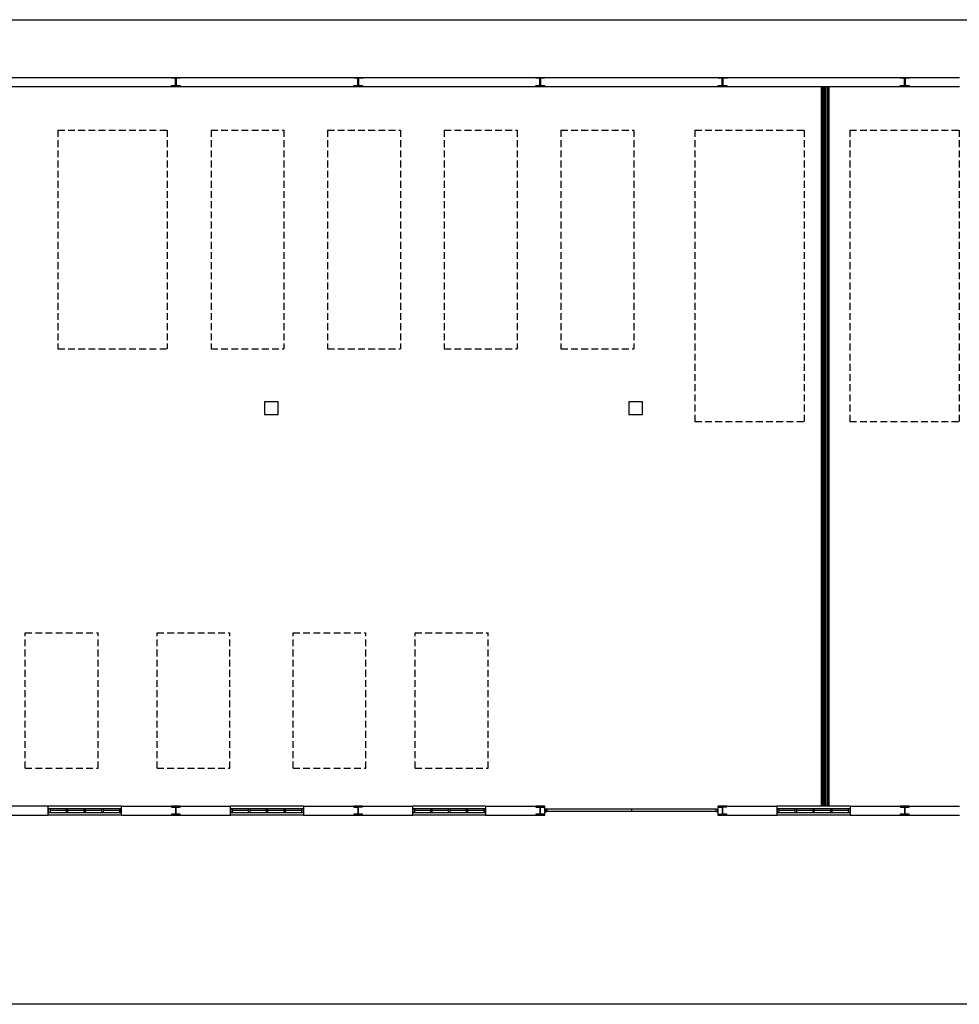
# Model space of a CAD drawing. Header units: millimetres. Extents: x -559 to 10735, y -2326 to 222.
# Tile 513 of 656: x 3990 to 4129, y -872 to -726. Entities that reach past the tile are written whole.
import ezdxf

# ---------------------------------------------------------------- set-up
doc = ezdxf.new("R2010")
doc.units = ezdxf.units.MM
doc.header["$LTSCALE"] = 4
doc.linetypes.add('HIDDEN', pattern=[0.375, 0.25, -0.125])
for name, color, linetype in [('Extremos da Area Total', 253, 'Continuous'), ('Modificaçoes da Planta Baixa', 255, 'Continuous'), ('Planta Baixa', 251, 'Continuous')]:
    doc.layers.add(name, color=color, linetype=linetype)

# ---------------------------------------------------------------- blocks, each defined once
blk = doc.blocks.new('AUW01D3S-flat-23-flat-1')
at = {"color": 9}
for p, q in [((0, 0.125), (-2, 0.125)), ((0, -0.125), (-2, -0.125))]:
    blk.add_line(p, q, dxfattribs=at)
blk = doc.blocks.new('AUD18D1S-flat-53-flat-1')
at = {"color": 9}
for p, q in [((-2, -0.125), (-2, 0.125)), ((0, 0.125), (0, -0.125))]:
    blk.add_line(p, q, dxfattribs=at)
blk = doc.blocks.new('AUD19D1S-flat-53-flat-1')
at = {"color": 9}
for p, q in [((-2, 0), (-2, 0)), ((0, 0), (0, 0))]:
    blk.add_line(p, q, dxfattribs=at)
blk = doc.blocks.new('AUD37D1S-flat-157-flat-1')
at = {"color": 9}
for p, q in [((-0.05, 0.05), (-0.05, -0.05)), ((0, 0.05), (-0.05, 0.05)), ((0, -0.05), (0, 0.05)), ((-0.05, -0.05), (0, -0.05))]:
    blk.add_line(p, q, dxfattribs=at)
at = {"color": 9, "width": 0.5, "flags": 3}
for p in [(-0.05, 0), (-0.05, -0.05)]:
    blk.add_attdef('JAMBPT', p, '', height=0.01, rotation=180, dxfattribs=at)
at = {"color": 9, "oblique": 36.8699, "width": 1.25, "flags": 3}
for p in [(-0.05, 0.05), (-0.05, 0), (-0.05, -0.05)]:
    blk.add_attdef('JAMBPT', p, '', height=0.00632, rotation=243.4349, dxfattribs=at)
blk = doc.blocks.new('AUD37D1S-flat-156-flat-1')
at = {"color": 9}
for p, q in [((0, -0.05), (0, 0.05)), ((0, 0.05), (0.05, 0.05)), ((0.05, 0.05), (0.05, -0.05)), ((0.05, -0.05), (0, -0.05))]:
    blk.add_line(p, q, dxfattribs=at)
at = {"color": 9, "text_generation_flag": 4, "width": 1.25, "flags": 3}
for p in [(0.05, 0.05), (0.05, 0), (0.05, -0.05)]:
    blk.add_attdef('JAMBPT', p, '', height=0.00632, rotation=296.5651, dxfattribs=at)
at = {"color": 9, "text_generation_flag": 4, "width": 0.5, "flags": 3}
for p in [(0.05, 0), (0.05, -0.05)]:
    blk.add_attdef('JAMBPT', p, '', height=0.01, dxfattribs=at)
blk = doc.blocks.new('AUD40D1S-flat-46-flat-1')
at = {"color": 9}
for p, q in [((-1, 0.05), (-1, -0.05)), ((1, 0.05), (-1, 0.05)), ((1, -0.05), (1, 0.05)), ((-1, -0.05), (1, -0.05))]:
    blk.add_line(p, q, dxfattribs=at)
blk = doc.blocks.new('AUD40D1S-flat-45-flat-1')
at = {"color": 9}
for p, q in [((-1, 0.05), (-1, -0.05)), ((1, 0.05), (-1, 0.05)), ((1, -0.05), (1, 0.05)), ((-1, -0.05), (1, -0.05))]:
    blk.add_line(p, q, dxfattribs=at)
blk = doc.blocks.new('AUD37D1S-flat-155-flat-1')
at = {"color": 9}
for p, q in [((-0.05, 0.05), (-0.05, -0.05)), ((0, 0.05), (-0.05, 0.05)), ((0, -0.05), (0, 0.05)), ((-0.05, -0.05), (0, -0.05))]:
    blk.add_line(p, q, dxfattribs=at)
at = {"color": 9, "width": 0.5, "flags": 3}
for p in [(-0.05, 0), (-0.05, -0.05)]:
    blk.add_attdef('JAMBPT', p, '', height=0.01, rotation=180, dxfattribs=at)
at = {"color": 9, "oblique": 36.8699, "width": 1.25, "flags": 3}
for p in [(-0.05, 0.05), (-0.05, 0), (-0.05, -0.05)]:
    blk.add_attdef('JAMBPT', p, '', height=0.00632, rotation=243.4349, dxfattribs=at)
blk = doc.blocks.new('AUD37D1S-flat-154-flat-1')
at = {"color": 9}
for p, q in [((-0.05, 0.05), (-0.05, -0.05)), ((0, 0.05), (-0.05, 0.05)), ((0, -0.05), (0, 0.05)), ((-0.05, -0.05), (0, -0.05))]:
    blk.add_line(p, q, dxfattribs=at)
at = {"color": 9, "width": 0.5, "flags": 3}
for p in [(-0.05, 0), (-0.05, -0.05)]:
    blk.add_attdef('JAMBPT', p, '', height=0.01, rotation=180, dxfattribs=at)
at = {"color": 9, "oblique": 36.8699, "width": 1.25, "flags": 3}
for p in [(-0.05, 0.05), (-0.05, 0), (-0.05, -0.05)]:
    blk.add_attdef('JAMBPT', p, '', height=0.00632, rotation=243.4349, dxfattribs=at)
blk = doc.blocks.new('AUD37D1S-flat-153-flat-1')
at = {"color": 9}
for p, q in [((-0.05, 0.05), (-0.05, -0.05)), ((0, 0.05), (-0.05, 0.05)), ((0, -0.05), (0, 0.05)), ((-0.05, -0.05), (0, -0.05))]:
    blk.add_line(p, q, dxfattribs=at)
at = {"color": 9, "width": 0.5, "flags": 3}
for p in [(-0.05, 0), (-0.05, -0.05)]:
    blk.add_attdef('JAMBPT', p, '', height=0.01, rotation=180, dxfattribs=at)
at = {"color": 9, "oblique": 36.8699, "width": 1.25, "flags": 3}
for p in [(-0.05, 0.05), (-0.05, 0), (-0.05, -0.05)]:
    blk.add_attdef('JAMBPT', p, '', height=0.00632, rotation=243.4349, dxfattribs=at)
blk = doc.blocks.new('AUW01D1S-flat-72-flat-1')
at = {"color": 9}
blk.add_line((0.21875, 0), (-0.21875, 0), dxfattribs=at)
blk = doc.blocks.new('AUW01D1S-flat-71-flat-1')
at = {"color": 9}
blk.add_line((0.21875, 0), (-0.21875, 0), dxfattribs=at)
blk = doc.blocks.new('AUW01D1S-flat-70-flat-1')
at = {"color": 9}
blk.add_line((0.21875, 0), (-0.21875, 0), dxfattribs=at)
blk = doc.blocks.new('AUW01D1S-flat-69-flat-1')
at = {"color": 9}
blk.add_line((0.21875, 0), (-0.21875, 0), dxfattribs=at)
blk = doc.blocks.new('AUW01D3S-flat-22-flat-1')
at = {"color": 9}
for p, q in [((0, 0.125), (-2, 0.125)), ((0, -0.125), (-2, -0.125))]:
    blk.add_line(p, q, dxfattribs=at)
blk = doc.blocks.new('AUD18D1S-flat-52-flat-1')
at = {"color": 9}
for p, q in [((-2, -0.125), (-2, 0.125)), ((0, 0.125), (0, -0.125))]:
    blk.add_line(p, q, dxfattribs=at)
blk = doc.blocks.new('AUD19D1S-flat-52-flat-1')
at = {"color": 9}
for p, q in [((-2, 0), (-2, 0)), ((0, 0), (0, 0))]:
    blk.add_line(p, q, dxfattribs=at)
blk = doc.blocks.new('AUD37D1S-flat-152-flat-1')
at = {"color": 9}
for p, q in [((-0.05, 0.05), (-0.05, -0.05)), ((0, 0.05), (-0.05, 0.05)), ((0, -0.05), (0, 0.05)), ((-0.05, -0.05), (0, -0.05))]:
    blk.add_line(p, q, dxfattribs=at)
at = {"color": 9, "width": 0.5, "flags": 3}
for p in [(-0.05, 0), (-0.05, -0.05)]:
    blk.add_attdef('JAMBPT', p, '', height=0.01, rotation=180, dxfattribs=at)
at = {"color": 9, "oblique": 36.8699, "width": 1.25, "flags": 3}
for p in [(-0.05, 0.05), (-0.05, 0), (-0.05, -0.05)]:
    blk.add_attdef('JAMBPT', p, '', height=0.00632, rotation=243.4349, dxfattribs=at)
blk = doc.blocks.new('AUD37D1S-flat-151-flat-1')
at = {"color": 9}
for p, q in [((0, -0.05), (0, 0.05)), ((0, 0.05), (0.05, 0.05)), ((0.05, 0.05), (0.05, -0.05)), ((0.05, -0.05), (0, -0.05))]:
    blk.add_line(p, q, dxfattribs=at)
at = {"color": 9, "text_generation_flag": 4, "width": 1.25, "flags": 3}
for p in [(0.05, 0.05), (0.05, 0), (0.05, -0.05)]:
    blk.add_attdef('JAMBPT', p, '', height=0.00632, rotation=296.5651, dxfattribs=at)
at = {"color": 9, "text_generation_flag": 4, "width": 0.5, "flags": 3}
for p in [(0.05, 0), (0.05, -0.05)]:
    blk.add_attdef('JAMBPT', p, '', height=0.01, dxfattribs=at)
blk = doc.blocks.new('AUD40D1S-flat-44-flat-1')
at = {"color": 9}
for p, q in [((-1, 0.05), (-1, -0.05)), ((1, 0.05), (-1, 0.05)), ((1, -0.05), (1, 0.05)), ((-1, -0.05), (1, -0.05))]:
    blk.add_line(p, q, dxfattribs=at)
blk = doc.blocks.new('AUD40D1S-flat-43-flat-1')
at = {"color": 9}
for p, q in [((-1, 0.05), (-1, -0.05)), ((1, 0.05), (-1, 0.05)), ((1, -0.05), (1, 0.05)), ((-1, -0.05), (1, -0.05))]:
    blk.add_line(p, q, dxfattribs=at)
blk = doc.blocks.new('AUD37D1S-flat-150-flat-1')
at = {"color": 9}
for p, q in [((-0.05, 0.05), (-0.05, -0.05)), ((0, 0.05), (-0.05, 0.05)), ((0, -0.05), (0, 0.05)), ((-0.05, -0.05), (0, -0.05))]:
    blk.add_line(p, q, dxfattribs=at)
at = {"color": 9, "width": 0.5, "flags": 3}
for p in [(-0.05, 0), (-0.05, -0.05)]:
    blk.add_attdef('JAMBPT', p, '', height=0.01, rotation=180, dxfattribs=at)
at = {"color": 9, "oblique": 36.8699, "width": 1.25, "flags": 3}
for p in [(-0.05, 0.05), (-0.05, 0), (-0.05, -0.05)]:
    blk.add_attdef('JAMBPT', p, '', height=0.00632, rotation=243.4349, dxfattribs=at)
blk = doc.blocks.new('AUD37D1S-flat-149-flat-1')
at = {"color": 9}
for p, q in [((-0.05, 0.05), (-0.05, -0.05)), ((0, 0.05), (-0.05, 0.05)), ((0, -0.05), (0, 0.05)), ((-0.05, -0.05), (0, -0.05))]:
    blk.add_line(p, q, dxfattribs=at)
at = {"color": 9, "width": 0.5, "flags": 3}
for p in [(-0.05, 0), (-0.05, -0.05)]:
    blk.add_attdef('JAMBPT', p, '', height=0.01, rotation=180, dxfattribs=at)
at = {"color": 9, "oblique": 36.8699, "width": 1.25, "flags": 3}
for p in [(-0.05, 0.05), (-0.05, 0), (-0.05, -0.05)]:
    blk.add_attdef('JAMBPT', p, '', height=0.00632, rotation=243.4349, dxfattribs=at)
blk = doc.blocks.new('AUD37D1S-flat-148-flat-1')
at = {"color": 9}
for p, q in [((-0.05, 0.05), (-0.05, -0.05)), ((0, 0.05), (-0.05, 0.05)), ((0, -0.05), (0, 0.05)), ((-0.05, -0.05), (0, -0.05))]:
    blk.add_line(p, q, dxfattribs=at)
at = {"color": 9, "width": 0.5, "flags": 3}
for p in [(-0.05, 0), (-0.05, -0.05)]:
    blk.add_attdef('JAMBPT', p, '', height=0.01, rotation=180, dxfattribs=at)
at = {"color": 9, "oblique": 36.8699, "width": 1.25, "flags": 3}
for p in [(-0.05, 0.05), (-0.05, 0), (-0.05, -0.05)]:
    blk.add_attdef('JAMBPT', p, '', height=0.00632, rotation=243.4349, dxfattribs=at)
blk = doc.blocks.new('AUW01D1S-flat-68-flat-1')
at = {"color": 9}
blk.add_line((0.21875, 0), (-0.21875, 0), dxfattribs=at)
blk = doc.blocks.new('AUW01D1S-flat-67-flat-1')
at = {"color": 9}
blk.add_line((0.21875, 0), (-0.21875, 0), dxfattribs=at)
blk = doc.blocks.new('AUW01D1S-flat-66-flat-1')
at = {"color": 9}
blk.add_line((0.21875, 0), (-0.21875, 0), dxfattribs=at)
blk = doc.blocks.new('AUW01D1S-flat-65-flat-1')
at = {"color": 9}
blk.add_line((0.21875, 0), (-0.21875, 0), dxfattribs=at)
blk = doc.blocks.new('AUW01D3S-flat-21-flat-1')
at = {"color": 9}
for p, q in [((0, 0.125), (-2, 0.125)), ((0, -0.125), (-2, -0.125))]:
    blk.add_line(p, q, dxfattribs=at)
blk = doc.blocks.new('AUD18D1S-flat-51-flat-1')
at = {"color": 9}
for p, q in [((-2, -0.125), (-2, 0.125)), ((0, 0.125), (0, -0.125))]:
    blk.add_line(p, q, dxfattribs=at)
blk = doc.blocks.new('AUD19D1S-flat-51-flat-1')
at = {"color": 9}
for p, q in [((-2, 0), (-2, 0)), ((0, 0), (0, 0))]:
    blk.add_line(p, q, dxfattribs=at)
blk = doc.blocks.new('AUD37D1S-flat-147-flat-1')
at = {"color": 9}
for p, q in [((-0.05, 0.05), (-0.05, -0.05)), ((0, 0.05), (-0.05, 0.05)), ((0, -0.05), (0, 0.05)), ((-0.05, -0.05), (0, -0.05))]:
    blk.add_line(p, q, dxfattribs=at)
at = {"color": 9, "width": 0.5, "flags": 3}
for p in [(-0.05, 0), (-0.05, -0.05)]:
    blk.add_attdef('JAMBPT', p, '', height=0.01, rotation=180, dxfattribs=at)
at = {"color": 9, "oblique": 36.8699, "width": 1.25, "flags": 3}
for p in [(-0.05, 0.05), (-0.05, 0), (-0.05, -0.05)]:
    blk.add_attdef('JAMBPT', p, '', height=0.00632, rotation=243.4349, dxfattribs=at)
blk = doc.blocks.new('AUD37D1S-flat-146-flat-1')
at = {"color": 9}
for p, q in [((0, -0.05), (0, 0.05)), ((0, 0.05), (0.05, 0.05)), ((0.05, 0.05), (0.05, -0.05)), ((0.05, -0.05), (0, -0.05))]:
    blk.add_line(p, q, dxfattribs=at)
at = {"color": 9, "text_generation_flag": 4, "width": 1.25, "flags": 3}
for p in [(0.05, 0.05), (0.05, 0), (0.05, -0.05)]:
    blk.add_attdef('JAMBPT', p, '', height=0.00632, rotation=296.5651, dxfattribs=at)
at = {"color": 9, "text_generation_flag": 4, "width": 0.5, "flags": 3}
for p in [(0.05, 0), (0.05, -0.05)]:
    blk.add_attdef('JAMBPT', p, '', height=0.01, dxfattribs=at)
blk = doc.blocks.new('AUD40D1S-flat-42-flat-1')
at = {"color": 9}
for p, q in [((-1, 0.05), (-1, -0.05)), ((1, 0.05), (-1, 0.05)), ((1, -0.05), (1, 0.05)), ((-1, -0.05), (1, -0.05))]:
    blk.add_line(p, q, dxfattribs=at)
blk = doc.blocks.new('AUD40D1S-flat-41-flat-1')
at = {"color": 9}
for p, q in [((-1, 0.05), (-1, -0.05)), ((1, 0.05), (-1, 0.05)), ((1, -0.05), (1, 0.05)), ((-1, -0.05), (1, -0.05))]:
    blk.add_line(p, q, dxfattribs=at)
blk = doc.blocks.new('AUD37D1S-flat-145-flat-1')
at = {"color": 9}
for p, q in [((-0.05, 0.05), (-0.05, -0.05)), ((0, 0.05), (-0.05, 0.05)), ((0, -0.05), (0, 0.05)), ((-0.05, -0.05), (0, -0.05))]:
    blk.add_line(p, q, dxfattribs=at)
at = {"color": 9, "width": 0.5, "flags": 3}
for p in [(-0.05, 0), (-0.05, -0.05)]:
    blk.add_attdef('JAMBPT', p, '', height=0.01, rotation=180, dxfattribs=at)
at = {"color": 9, "oblique": 36.8699, "width": 1.25, "flags": 3}
for p in [(-0.05, 0.05), (-0.05, 0), (-0.05, -0.05)]:
    blk.add_attdef('JAMBPT', p, '', height=0.00632, rotation=243.4349, dxfattribs=at)
blk = doc.blocks.new('AUD37D1S-flat-144-flat-1')
at = {"color": 9}
for p, q in [((-0.05, 0.05), (-0.05, -0.05)), ((0, 0.05), (-0.05, 0.05)), ((0, -0.05), (0, 0.05)), ((-0.05, -0.05), (0, -0.05))]:
    blk.add_line(p, q, dxfattribs=at)
at = {"color": 9, "width": 0.5, "flags": 3}
for p in [(-0.05, 0), (-0.05, -0.05)]:
    blk.add_attdef('JAMBPT', p, '', height=0.01, rotation=180, dxfattribs=at)
at = {"color": 9, "oblique": 36.8699, "width": 1.25, "flags": 3}
for p in [(-0.05, 0.05), (-0.05, 0), (-0.05, -0.05)]:
    blk.add_attdef('JAMBPT', p, '', height=0.00632, rotation=243.4349, dxfattribs=at)
blk = doc.blocks.new('AUD37D1S-flat-143-flat-1')
at = {"color": 9}
for p, q in [((-0.05, 0.05), (-0.05, -0.05)), ((0, 0.05), (-0.05, 0.05)), ((0, -0.05), (0, 0.05)), ((-0.05, -0.05), (0, -0.05))]:
    blk.add_line(p, q, dxfattribs=at)
at = {"color": 9, "width": 0.5, "flags": 3}
for p in [(-0.05, 0), (-0.05, -0.05)]:
    blk.add_attdef('JAMBPT', p, '', height=0.01, rotation=180, dxfattribs=at)
at = {"color": 9, "oblique": 36.8699, "width": 1.25, "flags": 3}
for p in [(-0.05, 0.05), (-0.05, 0), (-0.05, -0.05)]:
    blk.add_attdef('JAMBPT', p, '', height=0.00632, rotation=243.4349, dxfattribs=at)
blk = doc.blocks.new('AUW01D1S-flat-64-flat-1')
at = {"color": 9}
blk.add_line((0.21875, 0), (-0.21875, 0), dxfattribs=at)
blk = doc.blocks.new('AUW01D1S-flat-63-flat-1')
at = {"color": 9}
blk.add_line((0.21875, 0), (-0.21875, 0), dxfattribs=at)
blk = doc.blocks.new('AUW01D1S-flat-62-flat-1')
at = {"color": 9}
blk.add_line((0.21875, 0), (-0.21875, 0), dxfattribs=at)
blk = doc.blocks.new('AUW01D1S-flat-61-flat-1')
at = {"color": 9}
blk.add_line((0.21875, 0), (-0.21875, 0), dxfattribs=at)
blk = doc.blocks.new('AUW01D3S-flat-20-flat-1')
at = {"color": 9}
for p, q in [((0, 0.125), (-2, 0.125)), ((0, -0.125), (-2, -0.125))]:
    blk.add_line(p, q, dxfattribs=at)
blk = doc.blocks.new('AUD18D1S-flat-50-flat-1')
at = {"color": 9}
for p, q in [((-2, -0.125), (-2, 0.125)), ((0, 0.125), (0, -0.125))]:
    blk.add_line(p, q, dxfattribs=at)
blk = doc.blocks.new('AUD19D1S-flat-50-flat-1')
at = {"color": 9}
for p, q in [((-2, 0), (-2, 0)), ((0, 0), (0, 0))]:
    blk.add_line(p, q, dxfattribs=at)
blk = doc.blocks.new('AUD37D1S-flat-142-flat-1')
at = {"color": 9}
for p, q in [((-0.05, 0.05), (-0.05, -0.05)), ((0, 0.05), (-0.05, 0.05)), ((0, -0.05), (0, 0.05)), ((-0.05, -0.05), (0, -0.05))]:
    blk.add_line(p, q, dxfattribs=at)
at = {"color": 9, "width": 0.5, "flags": 3}
for p in [(-0.05, 0), (-0.05, -0.05)]:
    blk.add_attdef('JAMBPT', p, '', height=0.01, rotation=180, dxfattribs=at)
at = {"color": 9, "oblique": 36.8699, "width": 1.25, "flags": 3}
for p in [(-0.05, 0.05), (-0.05, 0), (-0.05, -0.05)]:
    blk.add_attdef('JAMBPT', p, '', height=0.00632, rotation=243.4349, dxfattribs=at)
blk = doc.blocks.new('AUD37D1S-flat-141-flat-1')
at = {"color": 9}
for p, q in [((0, -0.05), (0, 0.05)), ((0, 0.05), (0.05, 0.05)), ((0.05, 0.05), (0.05, -0.05)), ((0.05, -0.05), (0, -0.05))]:
    blk.add_line(p, q, dxfattribs=at)
at = {"color": 9, "text_generation_flag": 4, "width": 1.25, "flags": 3}
for p in [(0.05, 0.05), (0.05, 0), (0.05, -0.05)]:
    blk.add_attdef('JAMBPT', p, '', height=0.00632, rotation=296.5651, dxfattribs=at)
at = {"color": 9, "text_generation_flag": 4, "width": 0.5, "flags": 3}
for p in [(0.05, 0), (0.05, -0.05)]:
    blk.add_attdef('JAMBPT', p, '', height=0.01, dxfattribs=at)
blk = doc.blocks.new('AUD40D1S-flat-40-flat-1')
at = {"color": 9}
for p, q in [((-1, 0.05), (-1, -0.05)), ((1, 0.05), (-1, 0.05)), ((1, -0.05), (1, 0.05)), ((-1, -0.05), (1, -0.05))]:
    blk.add_line(p, q, dxfattribs=at)
blk = doc.blocks.new('AUD40D1S-flat-39-flat-1')
at = {"color": 9}
for p, q in [((-1, 0.05), (-1, -0.05)), ((1, 0.05), (-1, 0.05)), ((1, -0.05), (1, 0.05)), ((-1, -0.05), (1, -0.05))]:
    blk.add_line(p, q, dxfattribs=at)
blk = doc.blocks.new('AUD37D1S-flat-140-flat-1')
at = {"color": 9}
for p, q in [((-0.05, 0.05), (-0.05, -0.05)), ((0, 0.05), (-0.05, 0.05)), ((0, -0.05), (0, 0.05)), ((-0.05, -0.05), (0, -0.05))]:
    blk.add_line(p, q, dxfattribs=at)
at = {"color": 9, "width": 0.5, "flags": 3}
for p in [(-0.05, 0), (-0.05, -0.05)]:
    blk.add_attdef('JAMBPT', p, '', height=0.01, rotation=180, dxfattribs=at)
at = {"color": 9, "oblique": 36.8699, "width": 1.25, "flags": 3}
for p in [(-0.05, 0.05), (-0.05, 0), (-0.05, -0.05)]:
    blk.add_attdef('JAMBPT', p, '', height=0.00632, rotation=243.4349, dxfattribs=at)
blk = doc.blocks.new('AUD37D1S-flat-139-flat-1')
at = {"color": 9}
for p, q in [((-0.05, 0.05), (-0.05, -0.05)), ((0, 0.05), (-0.05, 0.05)), ((0, -0.05), (0, 0.05)), ((-0.05, -0.05), (0, -0.05))]:
    blk.add_line(p, q, dxfattribs=at)
at = {"color": 9, "width": 0.5, "flags": 3}
for p in [(-0.05, 0), (-0.05, -0.05)]:
    blk.add_attdef('JAMBPT', p, '', height=0.01, rotation=180, dxfattribs=at)
at = {"color": 9, "oblique": 36.8699, "width": 1.25, "flags": 3}
for p in [(-0.05, 0.05), (-0.05, 0), (-0.05, -0.05)]:
    blk.add_attdef('JAMBPT', p, '', height=0.00632, rotation=243.4349, dxfattribs=at)
blk = doc.blocks.new('AUD37D1S-flat-138-flat-1')
at = {"color": 9}
for p, q in [((-0.05, 0.05), (-0.05, -0.05)), ((0, 0.05), (-0.05, 0.05)), ((0, -0.05), (0, 0.05)), ((-0.05, -0.05), (0, -0.05))]:
    blk.add_line(p, q, dxfattribs=at)
at = {"color": 9, "width": 0.5, "flags": 3}
for p in [(-0.05, 0), (-0.05, -0.05)]:
    blk.add_attdef('JAMBPT', p, '', height=0.01, rotation=180, dxfattribs=at)
at = {"color": 9, "oblique": 36.8699, "width": 1.25, "flags": 3}
for p in [(-0.05, 0.05), (-0.05, 0), (-0.05, -0.05)]:
    blk.add_attdef('JAMBPT', p, '', height=0.00632, rotation=243.4349, dxfattribs=at)
blk = doc.blocks.new('AUW01D1S-flat-60-flat-1')
at = {"color": 9}
blk.add_line((0.21875, 0), (-0.21875, 0), dxfattribs=at)
blk = doc.blocks.new('AUW01D1S-flat-59-flat-1')
at = {"color": 9}
blk.add_line((0.21875, 0), (-0.21875, 0), dxfattribs=at)
blk = doc.blocks.new('AUW01D1S-flat-58-flat-1')
at = {"color": 9}
blk.add_line((0.21875, 0), (-0.21875, 0), dxfattribs=at)
blk = doc.blocks.new('AUW01D1S-flat-57-flat-1')
at = {"color": 9}
blk.add_line((0.21875, 0), (-0.21875, 0), dxfattribs=at)
blk = doc.blocks.new('AUD18D1S-flat-22-flat-1')
at = {"color": 9}
for p, q in [((0, -0.125), (0, 0.125)), ((4.75, 0.125), (4.75, -0.125))]:
    blk.add_line(p, q, dxfattribs=at)
blk = doc.blocks.new('AUD19D1S-flat-22-flat-1')
at = {"color": 9}
for p, q in [((0, 0), (0, 0)), ((4.75, 0), (4.75, 0))]:
    blk.add_line(p, q, dxfattribs=at)
blk = doc.blocks.new('AUD37D1S-flat-62-flat-1')
at = {"color": 9}
for p, q in [((0, 0.0375), (0, -0.0375)), ((0.05, 0.0375), (0, 0.0375)), ((0.05, -0.0375), (0.05, 0.0375)), ((0, -0.0375), (0.05, -0.0375))]:
    blk.add_line(p, q, dxfattribs=at)
at = {"color": 9, "oblique": 22.61986, "width": 1.083333, "flags": 3}
for p in [(0.05, 0.0375), (0.05, 0), (0.05, -0.0375)]:
    blk.add_attdef('JAMBPT', p, '', height=0.00588, rotation=56.30993, dxfattribs=at)
at = {"color": 9, "width": 0.666667, "flags": 3}
for p in [(0.05, 0.0375), (0.05, 0)]:
    blk.add_attdef('JAMBPT', p, '', height=0.0075, dxfattribs=at)
blk = doc.blocks.new('AUD37D1S-flat-61-flat-1')
at = {"color": 9}
for p, q in [((-0.05, 0.0375), (0, 0.0375)), ((-0.05, -0.0375), (-0.05, 0.0375)), ((0, 0.0375), (0, -0.0375)), ((0, -0.0375), (-0.05, -0.0375))]:
    blk.add_line(p, q, dxfattribs=at)
at = {"color": 9, "text_generation_flag": 4, "flags": 3}
for p, height, rotation, width in [((-0.05, 0.0375), 0.0075, 180, 0.666667), ((-0.05, 0), 0.0075, 180, 0.666667), ((-0.05, 0.0375), 0.00588, 123.69007, 1.083333), ((-0.05, 0), 0.00588, 123.69007, 1.083333), ((-0.05, -0.0375), 0.00588, 123.69007, 1.083333)]:
    blk.add_attdef('JAMBPT', p, '', height=height, rotation=rotation, dxfattribs=dict(at, width=width))
blk = doc.blocks.new('AUD41D1S-flat-12-flat-1')
at = {"color": 9}
for p, q in [((-2.375, 0.0375), (-2.375, -0.0375)), ((2.375, -0.0375), (2.375, 0.0375))]:
    blk.add_line(p, q, dxfattribs=at)
blk = doc.blocks.new('AUD10D1S-flat-1-flat-1')
at = {"color": 9}
for p, q in [((0, 0), (0, -0.05)), ((4.65, 0), (0, 0)), ((4.65, -0.05), (4.65, 0)), ((0, -0.05), (4.65, -0.05))]:
    blk.add_line(p, q, dxfattribs=at)

msp = doc.modelspace()

# ---------------------------------------------------------------- hatches: boundary and pattern name
at = {"layer": 'Modificaçoes da Planta Baixa'}
h = msp.add_hatch(dxfattribs=at)
h.set_pattern_fill('ANSI36', color=256, scale=0.035282)
h.set_pattern_definition([(45, (3331.47222, 193.47079), (0.059407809, 0.217828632), [0.280051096, -0.05601022, 0, -0.05601022])])
h.paths.add_polyline_path([(4108.75, -736.33), (4108.66, -736.33), (4108.66, -842.51), (4108.75, -842.51)])
h.paths.add_polyline_path([(4108.95, -736.33), (4108.86, -736.33), (4108.86, -842.51), (4108.95, -842.51)])
h.paths.add_polyline_path([(4109.26, -736.33), (4109.17, -736.33), (4109.17, -842.51), (4109.26, -842.51)])
h.paths.add_polyline_path([(4109.57, -736.33), (4109.48, -736.33), (4109.48, -842.51), (4109.57, -842.51)])
h.paths.add_polyline_path([(4109.76, -736.33), (4109.68, -736.33), (4109.68, -842.51), (4109.76, -842.51)])

# ---------------------------------------------------------------- linework, layer by layer
at = {"layer": 'Extremos da Area Total'}
msp.add_lwpolyline([(3685.39, -743.4), (3685.39, -726.48), (4188.19, -726.48), (4188.19, -871.76), (3685.39, -871.76), (3685.39, -746.25)], dxfattribs=at)
at = {"layer": 'Modificaçoes da Planta Baixa'}
msp.add_line((4109.76, -842.51), (4108.66, -842.51), dxfattribs=at)
for points in [[(4108.66, -842.51), (4108.66, -736.33), (4109.76, -736.33), (4109.76, -842.51)], [(4108.75, -842.51), (4108.75, -736.33), (4108.86, -736.33), (4108.86, -842.51)], [(4108.95, -842.51), (4108.95, -736.33), (4109.48, -736.33), (4109.48, -842.51)], [(4109.17, -842.51), (4109.17, -736.33), (4109.26, -736.33), (4109.26, -842.51)], [(4109.57, -842.51), (4109.57, -736.33), (4109.68, -736.33), (4109.68, -842.51)]]:
    msp.add_lwpolyline(points, dxfattribs=at)
at = {"layer": 'Planta Baixa'}
for p, q in [((3829.41, -734.99), (4129, -734.99)), ((3829.41, -736.33), (4129, -736.33)), ((3994.6, -842.51), (3985.86, -842.51)), ((4005.35, -842.51), (4021.48, -842.51)), ((4032.23, -842.51), (4048.36, -842.51)), ((4059.11, -842.51), (4067.85, -842.51)), ((4093.39, -842.51), (4102.12, -842.51)), ((4112.87, -842.51), (4129, -842.51)), ((3985.86, -843.86), (3994.6, -843.86)), ((4005.35, -843.86), (4021.48, -843.86)), ((4032.23, -843.86), (4048.36, -843.86)), ((4059.11, -843.86), (4067.85, -843.86)), ((4080.62, -842.98), (4080.62, -843.25)), ((4093.39, -843.86), (4102.12, -843.86)), ((4112.87, -843.86), (4129, -843.86))]:
    msp.add_line(p, q, dxfattribs=at)
at = {"layer": 'Planta Baixa', "linetype": 'HIDDEN'}
for p, q in [((3996.03, -742.77), (4012.16, -742.77)), ((3996.03, -742.77), (3996.03, -775.03)), ((4012.16, -742.77), (4012.16, -775.03)), ((4018.61, -742.77), (4018.61, -775.03)), ((4018.61, -742.77), (4029.36, -742.77)), ((4029.36, -742.77), (4029.36, -775.03)), ((4035.81, -742.77), (4046.56, -742.77)), ((4035.81, -742.77), (4035.81, -775.03)), ((4046.56, -742.77), (4046.56, -775.03)), ((4053.01, -742.77), (4053.01, -775.03)), ((4053.01, -742.77), (4063.77, -742.77)), ((4063.77, -742.77), (4063.77, -775.03)), ((4070.22, -742.77), (4080.97, -742.77)), ((4070.22, -742.77), (4070.22, -775.03)), ((4080.97, -742.77), (4080.97, -775.03)), ((4090, -742.77), (4106.13, -742.77)), ((4090, -742.77), (4090, -785.78)), ((4106.13, -742.77), (4106.13, -785.78)), ((4112.85, -742.77), (4112.85, -785.78)), ((4112.85, -742.77), (4128.98, -742.77)), ((4128.98, -742.77), (4128.98, -785.78)), ((3996.03, -775.03), (4012.16, -775.03)), ((4018.61, -775.03), (4029.36, -775.03)), ((4035.81, -775.03), (4046.56, -775.03)), ((4053.01, -775.03), (4063.77, -775.03)), ((4070.22, -775.03), (4080.97, -775.03)), ((4090, -785.78), (4106.13, -785.78)), ((4112.85, -785.78), (4128.98, -785.78)), ((3991.19, -836.93), (3991.19, -816.93)), ((3991.19, -816.93), (4001.94, -816.93)), ((4001.94, -836.93), (4001.94, -816.93)), ((4010.65, -816.93), (4021.4, -816.93)), ((4010.65, -836.93), (4010.65, -816.93)), ((4021.4, -836.93), (4021.4, -816.93)), ((4030.7, -816.93), (4041.46, -816.93)), ((4030.7, -836.93), (4030.7, -816.93)), ((4041.46, -836.93), (4041.46, -816.93)), ((4048.71, -836.93), (4048.71, -816.93)), ((4048.71, -816.93), (4059.47, -816.93)), ((4059.47, -836.93), (4059.47, -816.93)), ((3991.19, -836.93), (4001.94, -836.93)), ((4010.65, -836.93), (4021.4, -836.93)), ((4030.7, -836.93), (4041.46, -836.93)), ((4048.71, -836.93), (4059.47, -836.93))]:
    msp.add_line(p, q, dxfattribs=at)
at = {"layer": 'Planta Baixa'}
for points in [[(4014.06, -735.01), (4014.06, -735.12), (4013.52, -735.12, 0.414214), (4013.47, -735.18), (4013.47, -736.14, 0.414214), (4013.52, -736.2), (4014.06, -736.2), (4014.06, -736.3), (4012.77, -736.3), (4012.77, -736.2), (4013.31, -736.2, 0.414214), (4013.36, -736.14), (4013.36, -735.18, 0.414214), (4013.31, -735.12), (4012.77, -735.12), (4012.77, -735.01)], [(4040.94, -735.02), (4040.94, -735.13), (4040.41, -735.12, 0.414214), (4040.35, -735.18), (4040.35, -736.14, 0.414214), (4040.4, -736.2), (4040.94, -736.2), (4040.94, -736.31), (4039.65, -736.3), (4039.65, -736.19), (4040.19, -736.2, 0.414214), (4040.24, -736.14), (4040.24, -735.18, 0.414214), (4040.19, -735.12), (4039.65, -735.12), (4039.65, -735.01)], [(4067.82, -735.01), (4067.82, -735.12), (4067.28, -735.12, 0.414214), (4067.23, -735.18), (4067.23, -736.14, 0.414214), (4067.28, -736.2), (4067.82, -736.2), (4067.82, -736.3), (4066.53, -736.3), (4066.53, -736.2), (4067.07, -736.2, 0.414214), (4067.12, -736.14), (4067.12, -735.18, 0.414214), (4067.07, -735.12), (4066.53, -735.12), (4066.53, -735.01)], [(4094.71, -735.02), (4094.71, -735.13), (4094.17, -735.12, 0.414214), (4094.12, -735.18), (4094.11, -736.14, 0.414214), (4094.16, -736.2), (4094.7, -736.2), (4094.7, -736.31), (4093.41, -736.3), (4093.41, -736.19), (4093.95, -736.2, 0.414214), (4094, -736.14), (4094.01, -735.18, 0.414214), (4093.95, -735.12), (4093.42, -735.12), (4093.42, -735.01)], [(4121.58, -735.01), (4121.58, -735.12), (4121.05, -735.12, 0.414214), (4120.99, -735.18), (4120.99, -736.14, 0.414214), (4121.05, -736.2), (4121.58, -736.2), (4121.58, -736.3), (4120.29, -736.3), (4120.29, -736.2), (4120.83, -736.2, 0.414214), (4120.89, -736.14), (4120.89, -735.18, 0.414214), (4120.83, -735.12), (4120.29, -735.12), (4120.29, -735.01)], [(4014.06, -843.83), (4014.06, -843.72), (4013.52, -843.72, -0.414214), (4013.47, -843.67), (4013.47, -842.7, -0.414214), (4013.52, -842.65), (4014.06, -842.65), (4014.06, -842.54), (4012.77, -842.54), (4012.77, -842.65), (4013.31, -842.65, -0.414214), (4013.36, -842.7), (4013.36, -843.67, -0.414214), (4013.31, -843.72), (4012.77, -843.72), (4012.77, -843.83)], [(4040.94, -843.83), (4040.94, -843.72), (4040.41, -843.72, -0.414214), (4040.35, -843.67), (4040.35, -842.7, -0.414214), (4040.4, -842.65), (4040.94, -842.64), (4040.94, -842.54), (4039.65, -842.54), (4039.65, -842.65), (4040.19, -842.65, -0.414214), (4040.24, -842.7), (4040.24, -843.67, -0.414214), (4040.19, -843.72), (4039.65, -843.72), (4039.65, -843.83)], [(4067.82, -843.83), (4067.82, -843.72), (4067.28, -843.72, -0.414214), (4067.23, -843.67), (4067.23, -842.7, -0.414214), (4067.28, -842.65), (4067.82, -842.65), (4067.82, -842.54), (4066.53, -842.54), (4066.53, -842.65), (4067.07, -842.65, -0.414214), (4067.12, -842.7), (4067.12, -843.67, -0.414214), (4067.07, -843.72), (4066.53, -843.72), (4066.53, -843.83)], [(4094.71, -843.82), (4094.71, -843.72), (4094.17, -843.72, -0.414214), (4094.12, -843.67), (4094.11, -842.7, -0.414214), (4094.16, -842.65), (4094.7, -842.64), (4094.7, -842.53), (4093.41, -842.54), (4093.41, -842.65), (4093.95, -842.65, -0.414214), (4094, -842.7), (4094.01, -843.67, -0.414214), (4093.95, -843.72), (4093.42, -843.73), (4093.42, -843.83)], [(4121.58, -843.83), (4121.58, -843.72), (4121.05, -843.72, -0.414214), (4120.99, -843.67), (4120.99, -842.7, -0.414214), (4121.05, -842.65), (4121.58, -842.65), (4121.58, -842.54), (4120.29, -842.54), (4120.29, -842.65), (4120.83, -842.65, -0.414214), (4120.89, -842.7), (4120.89, -843.67, -0.414214), (4120.83, -843.72), (4120.29, -843.72), (4120.29, -843.83)]]:
    msp.add_lwpolyline(points, format="xyb", close=True, dxfattribs=at)
for points in [[(4026.49, -784.73), (4028.49, -784.73), (4028.49, -782.88), (4026.49, -782.88)], [(4080.25, -784.73), (4082.25, -784.73), (4082.25, -782.88), (4080.25, -782.88)]]:
    msp.add_lwpolyline(points, close=True, dxfattribs=at)

# ---------------------------------------------------------------- block references
at = {"layer": 'Planta Baixa', "xscale": 5.376215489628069, "yscale": 5.376215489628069, "zscale": 5.376215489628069}
for name, p in [('AUW01D3S-flat-20-flat-1', (4005.35, -843.18)), ('AUD18D1S-flat-50-flat-1', (4005.35, -843.18)), ('AUW01D3S-flat-21-flat-1', (4032.23, -843.18)), ('AUD18D1S-flat-51-flat-1', (4032.23, -843.18)), ('AUW01D3S-flat-22-flat-1', (4059.11, -843.18)), ('AUD18D1S-flat-52-flat-1', (4059.11, -843.18)), ('AUD18D1S-flat-22-flat-1', (4067.85, -843.18)), ('AUW01D3S-flat-23-flat-1', (4112.87, -843.18)), ('AUD18D1S-flat-53-flat-1', (4112.87, -843.18)), ('AUD37D1S-flat-141-flat-1', (3994.6, -843.18)), ('AUD40D1S-flat-40-flat-1', (3999.97, -843.18)), ('AUD40D1S-flat-39-flat-1', (3999.97, -843.18)), ('AUD19D1S-flat-50-flat-1', (4005.35, -843.18)), ('AUW01D1S-flat-57-flat-1', (3996.04, -843.18)), ('AUD37D1S-flat-138-flat-1', (3997.49, -843.18)), ('AUW01D1S-flat-58-flat-1', (3998.66, -843.18)), ('AUD37D1S-flat-139-flat-1', (4000.11, -843.18)), ('AUW01D1S-flat-59-flat-1', (4001.28, -843.18)), ('AUD37D1S-flat-140-flat-1', (4002.73, -843.18)), ('AUW01D1S-flat-60-flat-1', (4003.91, -843.18)), ('AUD37D1S-flat-142-flat-1', (4005.35, -843.18)), ('AUD37D1S-flat-146-flat-1', (4021.48, -843.18)), ('AUD40D1S-flat-42-flat-1', (4026.86, -843.18)), ('AUD40D1S-flat-41-flat-1', (4026.86, -843.18)), ('AUD19D1S-flat-51-flat-1', (4032.23, -843.18)), ('AUW01D1S-flat-61-flat-1', (4022.92, -843.18)), ('AUD37D1S-flat-143-flat-1', (4024.37, -843.18)), ('AUW01D1S-flat-62-flat-1', (4025.54, -843.18)), ('AUD37D1S-flat-144-flat-1', (4026.99, -843.18)), ('AUW01D1S-flat-63-flat-1', (4028.17, -843.18)), ('AUD37D1S-flat-145-flat-1', (4029.61, -843.18)), ('AUW01D1S-flat-64-flat-1', (4030.79, -843.18)), ('AUD37D1S-flat-147-flat-1', (4032.23, -843.18)), ('AUD37D1S-flat-151-flat-1', (4048.36, -843.18)), ('AUD40D1S-flat-44-flat-1', (4053.74, -843.18)), ('AUD40D1S-flat-43-flat-1', (4053.74, -843.18)), ('AUD19D1S-flat-52-flat-1', (4059.11, -843.18)), ('AUW01D1S-flat-65-flat-1', (4049.8, -843.18)), ('AUD37D1S-flat-148-flat-1', (4051.25, -843.18)), ('AUW01D1S-flat-66-flat-1', (4052.43, -843.18)), ('AUD37D1S-flat-149-flat-1', (4053.87, -843.18)), ('AUW01D1S-flat-67-flat-1', (4055.05, -843.18)), ('AUD37D1S-flat-150-flat-1', (4056.49, -843.18)), ('AUW01D1S-flat-68-flat-1', (4057.67, -843.18)), ('AUD37D1S-flat-152-flat-1', (4059.11, -843.18)), ('AUD37D1S-flat-62-flat-1', (4067.85, -843.18)), ('AUD41D1S-flat-12-flat-1', (4080.62, -843.18)), ('AUD19D1S-flat-22-flat-1', (4067.85, -843.18)), ('AUD10D1S-flat-1-flat-1', (4068.12, -842.98)), ('AUD37D1S-flat-61-flat-1', (4093.39, -843.18)), ('AUD37D1S-flat-156-flat-1', (4102.12, -843.18)), ('AUD40D1S-flat-46-flat-1', (4107.5, -843.18)), ('AUD40D1S-flat-45-flat-1', (4107.5, -843.18)), ('AUD19D1S-flat-53-flat-1', (4112.87, -843.18)), ('AUW01D1S-flat-69-flat-1', (4103.57, -843.18)), ('AUD37D1S-flat-153-flat-1', (4105.01, -843.18)), ('AUW01D1S-flat-70-flat-1', (4106.19, -843.18)), ('AUD37D1S-flat-154-flat-1', (4107.63, -843.18)), ('AUW01D1S-flat-71-flat-1', (4108.81, -843.18)), ('AUD37D1S-flat-155-flat-1', (4110.25, -843.18)), ('AUW01D1S-flat-72-flat-1', (4111.43, -843.18)), ('AUD37D1S-flat-157-flat-1', (4112.87, -843.18))]:
    msp.add_blockref(name, p, dxfattribs=at)

doc.saveas('drawing.dxf')
